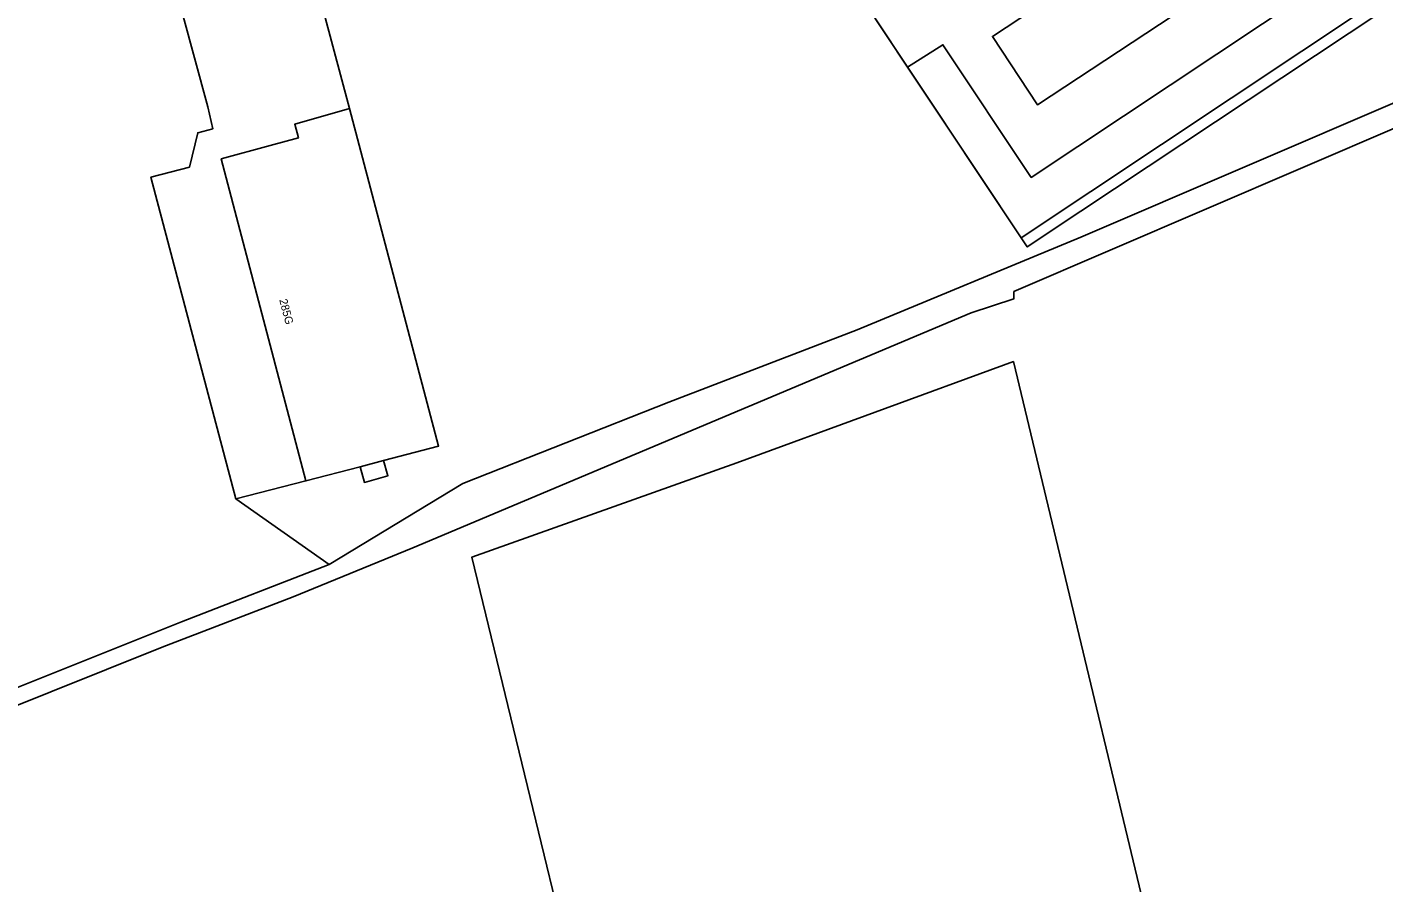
# Model space of a CAD drawing. Extents: x 161483 to 162250, y 379484 to 380833.
# Drawn here: x 161868.3 to 162037.8, y 379729.6 to 379836.6 of the extents above; entities that cross this region are included whole.
import ezdxf

# ---------------------------------------------------------------- set-up
doc = ezdxf.new("R2010")
doc.units = 0
for name, color, linetype in [('IMGEO_Erf', 7, 'Continuous'), ('IMGEO_Gemengd_bos', 7, 'Continuous'), ('IMGEO_Groenvoorziening', 7, 'Continuous'), ('IMGEO_Hek', 7, 'Continuous'), ('IMGEO_Pand', 7, 'Continuous'), ('IMGEO_Pand_nummerreeks', 7, 'Continuous'), ('IMGEO_Parkeervlak_gesloten', 7, 'Continuous'), ('IMGEO_Rijbaan_lokaal_gesloten', 7, 'Continuous'), ('IMGEO_Rijbaan_lokaal_open', 7, 'Continuous'), ('IMGEO_Voetpad_onverhard', 7, 'Continuous')]:
    doc.layers.add(name, color=color, linetype=linetype)

msp = doc.modelspace()

# ---------------------------------------------------------------- linework, layer by layer
at = {"layer": 'IMGEO_Erf'}
msp.add_lwpolyline([(161856.95, 379750), (161887.59, 379762.26), (161906.05, 379769.39), (161894.4, 379777.62), (161883.77, 379817.82), (161888.58, 379819.09), (161889.62, 379823.37), (161891.5, 379823.88), (161890.87, 379826.63), (161884.47, 379850.22), (161883.52, 379853.8), (161889.9, 379855.47), (161887.51, 379864.38), (161880.3, 379859.88), (161859.14, 379846.52)], dxfattribs=at)
msp.add_lwpolyline([(161912.85, 379782.39), (161909.94, 379781.63), (161910.46, 379779.66), (161913.39, 379780.51)], close=True, dxfattribs=at)
at = {"layer": 'IMGEO_Gemengd_bos'}
for points in [[(162063.84, 379834.53), (161991.61, 379803.52), (161991.6, 379802.61), (161986.26, 379800.88), (161916.49, 379771.51), (161901.54, 379765.38), (161885.2, 379759.07), (161843.4, 379742.34), (161788.99, 379719.49)], [(161923.86, 379770.32), (161957.01, 379782.13), (161991.56, 379794.76), (162013.75, 379702.1), (161944.62, 379684.78), (161943.9, 379687.78), (161943.3, 379686.47)], [(161941.94, 379687.09), (161943.32, 379690.14), (161923.86, 379770.32)]]:
    msp.add_lwpolyline(points, dxfattribs=at)
at = {"layer": 'IMGEO_Groenvoorziening'}
for points in [[(161884.11, 379891.58), (161891, 379866.57), (161893.67, 379856.56), (161900.11, 379858.23), (161908.61, 379826.4), (161919.72, 379784.2), (161912.85, 379782.39), (161913.39, 379780.51), (161910.46, 379779.66), (161909.94, 379781.63), (161903.15, 379779.85), (161894.4, 379777.62), (161906.05, 379769.39), (161922.77, 379779.55), (161948.48, 379789.71), (161972.01, 379798.74), (162000, 379810.31), (162040.67, 379827.77)], [(162042.18, 379843.25), (162036.94, 379839.8), (162036.3, 379839.38), (161992.52, 379810.25), (161978.33, 379831.59), (161972.91, 379839.74), (161972.55, 379840.56), (161973.06, 379842.86)]]:
    msp.add_lwpolyline(points, dxfattribs=at)
msp.add_lwpolyline([(161991.56, 379794.76), (161957.01, 379782.13), (161923.86, 379770.32), (161943.32, 379690.14), (161943.9, 379687.78), (161944.62, 379684.78), (162013.75, 379702.1)], close=True, dxfattribs=at)
at = {"layer": 'IMGEO_Hek'}
msp.add_lwpolyline([(162037.72, 379838.62), (162000, 379813.57), (161993.28, 379809.11), (161972.91, 379839.74)], dxfattribs=at)
at = {"layer": 'IMGEO_Pand'}
msp.add_lwpolyline([(161898.66, 379821.79), (161892.56, 379820.13), (161903.15, 379779.85), (161909.94, 379781.63), (161912.85, 379782.39), (161919.72, 379784.2), (161908.61, 379826.4), (161901.74, 379824.43), (161902.2, 379822.73)], close=True, dxfattribs=at)
at = {"layer": 'IMGEO_Parkeervlak_gesloten'}
for points in [[(162014.31, 379852.14), (161988.93, 379835.41), (161994.56, 379826.88), (162019.94, 379843.61)], [(162036.3, 379839.38), (162030.4, 379848.24), (162025.7, 379845.15), (162028.52, 379840.9), (161993.78, 379817.79), (161982.75, 379834.37), (161978.33, 379831.59), (161992.52, 379810.25)]]:
    msp.add_lwpolyline(points, close=True, dxfattribs=at)
at = {"layer": 'IMGEO_Rijbaan_lokaal_gesloten'}
for points in [[(162030.4, 379848.24), (162027.84, 379852.09), (162023.16, 379849.01), (162015.78, 379860.22), (162020.4, 379863.26), (162022, 379860.87), (162033.24, 379868.2), (162030.54, 379872.52), (161982.99, 379840.89), (161979.97, 379845.42), (161972.55, 379840.56), (161972.91, 379839.74), (161978.33, 379831.59), (161982.75, 379834.37), (161993.78, 379817.79), (162028.52, 379840.9), (162025.7, 379845.15)], [(162014.31, 379852.14), (162019.94, 379843.61), (161994.56, 379826.88), (161988.93, 379835.41)]]:
    msp.add_lwpolyline(points, close=True, dxfattribs=at)
at = {"layer": 'IMGEO_Rijbaan_lokaal_open'}
msp.add_lwpolyline([(161859.14, 379846.52), (161880.3, 379859.88), (161887.51, 379864.38), (161889.9, 379855.47), (161883.52, 379853.8), (161884.47, 379850.22), (161890.87, 379826.63), (161891.5, 379823.88), (161889.62, 379823.37), (161888.58, 379819.09), (161883.77, 379817.82), (161894.4, 379777.62), (161903.15, 379779.85), (161892.56, 379820.13), (161898.66, 379821.79), (161902.2, 379822.73), (161901.74, 379824.43), (161908.61, 379826.4), (161900.11, 379858.23), (161893.67, 379856.56), (161891, 379866.57), (161884.11, 379891.58)], dxfattribs=at)
at = {"layer": 'IMGEO_Voetpad_onverhard'}
for points in [[(162063.84, 379834.53), (162092.88, 379846.78), (162125.73, 379861.01), (162124.28, 379863.96), (162083.97, 379846.73), (162040.67, 379827.77), (162000, 379810.31), (161972.01, 379798.74), (161948.48, 379789.71), (161922.77, 379779.55), (161906.05, 379769.39), (161887.59, 379762.26), (161856.95, 379750), (161827.96, 379738.1), (161787.11, 379720.82), (161749.93, 379805.11), (161744.1, 379818.99), (161724.63, 379863.92), (161721.74, 379861.99), (161784.2, 379719.73), (161770.7, 379714.16), (161734.28, 379698.73), (161656.43, 379666.43), (161654.66, 379665.69)], [(161816.03, 379656.04), (161815.64, 379656.04), (161788.99, 379719.49), (161843.4, 379742.34), (161885.2, 379759.07), (161901.54, 379765.38), (161916.49, 379771.51), (161986.26, 379800.88), (161991.6, 379802.61), (161991.61, 379803.52), (162063.84, 379834.53)]]:
    msp.add_lwpolyline(points, dxfattribs=at)

# ---------------------------------------------------------------- texts
at = {"layer": 'IMGEO_Pand_nummerreeks'}
msp.add_text('285G', height=1, rotation=284.7355, dxfattribs=at).set_placement((161899.81, 379802.47))

doc.saveas('drawing.dxf')
